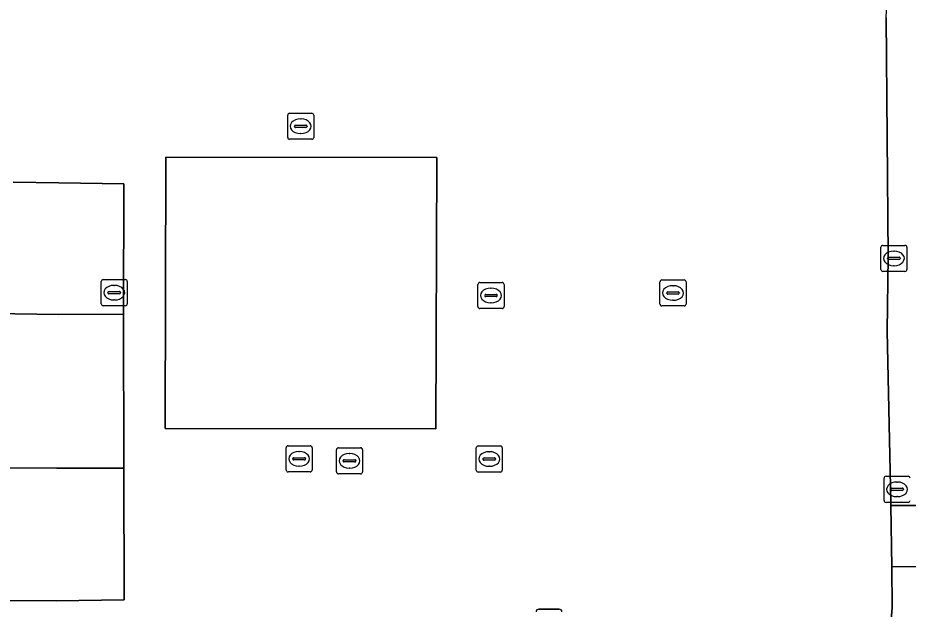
# Model space of a CAD drawing. Extents: x 161477 to 163040, y 383680 to 384871.
# Drawn here: x 162175.76 to 162209.95, y 384394.08 to 384416.8 of the extents above; entities that cross this region are included whole.
import ezdxf

# ---------------------------------------------------------------- set-up
doc = ezdxf.new("R2010")
doc.units = 0
for name, color, linetype in [('IMGEO_Kolk', 7, 'Continuous'), ('IMGEO_Lichtmast', 7, 'Continuous'), ('IMGEO_Pand', 7, 'Continuous'), ('IMGEO_Parkeervlak_open', 7, 'Continuous'), ('IMGEO_Rijbaan_lokaal_open', 7, 'Continuous'), ('IMGEO_Rioolput', 7, 'Continuous'), ('IMGEO_Voetpad_open', 7, 'Continuous')]:
    doc.layers.add(name, color=color, linetype=linetype)

msp = doc.modelspace()

# ---------------------------------------------------------------- linework, layer by layer
at = {"layer": 'IMGEO_Kolk'}
for p, q in [((162186.125, 384412.207), (162186.125, 384413.059)), ((162186.2, 384413.133), (162187.052, 384413.133)), ((162186.613, 384412.913), (162186.638, 384412.913)), ((162187.126, 384413.059), (162187.126, 384412.207)), ((162186.384, 384412.627), (162186.384, 384412.639)), ((162186.822, 384412.59), (162186.424, 384412.59)), ((162186.427, 384412.676), (162186.825, 384412.676)), ((162186.868, 384412.639), (162186.868, 384412.627)), ((162187.052, 384412.133), (162186.2, 384412.133)), ((162186.636, 384412.353), (162186.611, 384412.353)), ((162208.978, 384408.057), (162209.83, 384408.057)), ((162208.903, 384407.131), (162208.903, 384407.983)), ((162209.391, 384407.837), (162209.416, 384407.837)), ((162209.904, 384407.983), (162209.904, 384407.131)), ((162209.162, 384407.551), (162209.162, 384407.563)), ((162209.6, 384407.514), (162209.202, 384407.514)), ((162209.205, 384407.6), (162209.603, 384407.6)), ((162209.646, 384407.563), (162209.646, 384407.551)), ((162209.83, 384407.057), (162208.978, 384407.057)), ((162209.414, 384407.277), (162209.389, 384407.277)), ((162178.963, 384405.814), (162178.963, 384406.666)), ((162179.038, 384406.74), (162179.89, 384406.74)), ((162179.964, 384406.666), (162179.964, 384405.814)), ((162200.422, 384405.802), (162200.422, 384406.654)), ((162200.497, 384406.728), (162201.349, 384406.728)), ((162201.423, 384406.654), (162201.423, 384405.802)), ((162179.451, 384406.52), (162179.476, 384406.52)), ((162193.431, 384405.705), (162193.431, 384406.557)), ((162193.506, 384406.631), (162194.358, 384406.631)), ((162193.919, 384406.411), (162193.944, 384406.411)), ((162194.432, 384406.557), (162194.432, 384405.705)), ((162200.91, 384406.508), (162200.935, 384406.508)), ((162179.222, 384406.234), (162179.222, 384406.246)), ((162179.66, 384406.197), (162179.262, 384406.197)), ((162179.265, 384406.283), (162179.663, 384406.283)), ((162179.706, 384406.246), (162179.706, 384406.234)), ((162193.69, 384406.125), (162193.69, 384406.137)), ((162194.128, 384406.088), (162193.73, 384406.088)), ((162193.733, 384406.174), (162194.131, 384406.174)), ((162194.174, 384406.137), (162194.174, 384406.125)), ((162200.681, 384406.222), (162200.681, 384406.234)), ((162201.119, 384406.185), (162200.721, 384406.185)), ((162200.724, 384406.271), (162201.122, 384406.271)), ((162201.165, 384406.234), (162201.165, 384406.222)), ((162179.89, 384405.74), (162179.038, 384405.74)), ((162179.474, 384405.96), (162179.449, 384405.96)), ((162194.358, 384405.631), (162193.506, 384405.631)), ((162193.942, 384405.851), (162193.917, 384405.851)), ((162201.349, 384405.728), (162200.497, 384405.728)), ((162200.933, 384405.948), (162200.908, 384405.948)), ((162186.064, 384399.431), (162186.064, 384400.283)), ((162186.139, 384400.357), (162186.991, 384400.357)), ((162187.065, 384400.283), (162187.065, 384399.431)), ((162193.366, 384399.424), (162193.366, 384400.276)), ((162193.441, 384400.35), (162194.293, 384400.35)), ((162194.367, 384400.276), (162194.367, 384399.424)), ((162186.323, 384399.851), (162186.323, 384399.863)), ((162186.761, 384399.814), (162186.363, 384399.814)), ((162186.366, 384399.9), (162186.764, 384399.9)), ((162186.552, 384400.137), (162186.577, 384400.137)), ((162186.807, 384399.863), (162186.807, 384399.851)), ((162193.625, 384399.844), (162193.625, 384399.856)), ((162193.668, 384399.893), (162194.066, 384399.893)), ((162193.854, 384400.13), (162193.879, 384400.13)), ((162194.109, 384399.856), (162194.109, 384399.844)), ((162186.575, 384399.577), (162186.55, 384399.577)), ((162194.063, 384399.807), (162193.665, 384399.807)), ((162193.877, 384399.57), (162193.852, 384399.57)), ((162186.991, 384399.357), (162186.139, 384399.357)), ((162194.293, 384399.35), (162193.441, 384399.35)), ((162209.101, 384399.185), (162209.953, 384399.185)), ((162209.026, 384398.259), (162209.026, 384399.111)), ((162209.514, 384398.965), (162209.539, 384398.965)), ((162209.285, 384398.679), (162209.285, 384398.691)), ((162209.723, 384398.642), (162209.325, 384398.642)), ((162209.328, 384398.728), (162209.726, 384398.728)), ((162209.769, 384398.691), (162209.769, 384398.679)), ((162209.953, 384398.185), (162209.101, 384398.185)), ((162209.537, 384398.405), (162209.512, 384398.405))]:
    msp.add_line(p, q, dxfattribs=at)
for points in [[(162186.125, 384412.207), (162186.125, 384413.059)], [(162186.2, 384413.133), (162187.052, 384413.133)], [(162187.126, 384413.059), (162187.126, 384412.207)], [(162187.052, 384412.133), (162186.2, 384412.133)], [(162208.978, 384408.057), (162209.83, 384408.057)], [(162208.903, 384407.131), (162208.903, 384407.983)], [(162209.904, 384407.983), (162209.904, 384407.131)], [(162209.83, 384407.057), (162208.978, 384407.057)], [(162178.963, 384405.814), (162178.963, 384406.666)], [(162179.038, 384406.74), (162179.89, 384406.74)], [(162179.964, 384406.666), (162179.964, 384405.814)], [(162200.422, 384405.802), (162200.422, 384406.654)], [(162200.497, 384406.728), (162201.349, 384406.728)], [(162201.423, 384406.654), (162201.423, 384405.802)], [(162193.431, 384405.705), (162193.431, 384406.557)], [(162193.506, 384406.631), (162194.358, 384406.631)], [(162194.432, 384406.557), (162194.432, 384405.705)], [(162179.89, 384405.74), (162179.038, 384405.74)], [(162194.358, 384405.631), (162193.506, 384405.631)], [(162201.349, 384405.728), (162200.497, 384405.728)], [(162186.064, 384399.431), (162186.064, 384400.283)], [(162186.139, 384400.357), (162186.991, 384400.357)], [(162187.065, 384400.283), (162187.065, 384399.431)], [(162193.366, 384399.424), (162193.366, 384400.276)], [(162193.441, 384400.35), (162194.293, 384400.35)], [(162194.367, 384400.276), (162194.367, 384399.424)], [(162186.991, 384399.357), (162186.139, 384399.357)], [(162194.293, 384399.35), (162193.441, 384399.35)], [(162209.101, 384399.185), (162209.953, 384399.185)], [(162209.026, 384398.259), (162209.026, 384399.111)], [(162209.953, 384398.185), (162209.101, 384398.185)]]:
    msp.add_lwpolyline(points, dxfattribs=at)
for centre, radius, start, end in [((162186.202, 384413.057), 0.0765, 91.552, 178.448), ((162186.202, 384413.057), 0.0765, 91.552, 178.448), ((162187.05, 384413.057), 0.0765, 1.552, 88.448), ((162187.05, 384413.057), 0.0765, 1.552, 88.448), ((162186.424, 384412.636), 0.0403, 85.8775, 175.7526), ((162186.421, 384412.626), 0.0366, 178.938, 274.7102), ((162186.825, 384412.633), 0.043, 264.8664, 352.4533), ((162186.829, 384412.638), 0.0386, 1.7309, 96.639), ((162186.202, 384412.209), 0.0765, 181.552, 268.448), ((162186.202, 384412.209), 0.0765, 181.552, 268.448), ((162187.05, 384412.209), 0.0765, 271.552, 358.448), ((162187.05, 384412.209), 0.0765, 271.552, 358.448), ((162208.98, 384407.981), 0.0765, 91.552, 178.448), ((162208.98, 384407.981), 0.0765, 91.552, 178.448), ((162209.828, 384407.981), 0.0765, 1.552, 88.448), ((162209.828, 384407.981), 0.0765, 1.552, 88.448), ((162209.202, 384407.56), 0.0403, 85.8775, 175.7526), ((162209.199, 384407.55), 0.0366, 178.938, 274.7102), ((162209.603, 384407.557), 0.043, 264.8664, 352.4533), ((162209.607, 384407.562), 0.0386, 1.7309, 96.639), ((162208.98, 384407.133), 0.0765, 181.552, 268.448), ((162208.98, 384407.133), 0.0765, 181.552, 268.448), ((162209.828, 384407.133), 0.0765, 271.552, 358.448), ((162209.828, 384407.133), 0.0765, 271.552, 358.448), ((162179.04, 384406.664), 0.0765, 91.552, 178.448), ((162179.04, 384406.664), 0.0765, 91.552, 178.448), ((162179.888, 384406.664), 0.0765, 1.552, 88.448), ((162179.888, 384406.664), 0.0765, 1.552, 88.448), ((162200.499, 384406.652), 0.0765, 91.552, 178.448), ((162200.499, 384406.652), 0.0765, 91.552, 178.448), ((162201.347, 384406.652), 0.0765, 1.552, 88.448), ((162201.347, 384406.652), 0.0765, 1.552, 88.448), ((162193.508, 384406.555), 0.0765, 91.552, 178.448), ((162193.508, 384406.555), 0.0765, 91.552, 178.448), ((162194.356, 384406.555), 0.0765, 1.552, 88.448), ((162194.356, 384406.555), 0.0765, 1.552, 88.448), ((162179.262, 384406.243), 0.0403, 85.8775, 175.7526), ((162179.259, 384406.233), 0.0366, 178.938, 274.7102), ((162179.663, 384406.24), 0.043, 264.8664, 352.4533), ((162179.667, 384406.245), 0.0386, 1.7309, 96.639), ((162193.73, 384406.134), 0.0403, 85.8775, 175.7526), ((162193.727, 384406.124), 0.0366, 178.938, 274.7102), ((162194.131, 384406.131), 0.043, 264.8664, 352.4533), ((162194.135, 384406.136), 0.0386, 1.7309, 96.639), ((162200.721, 384406.231), 0.0403, 85.8775, 175.7526), ((162200.718, 384406.221), 0.0366, 178.938, 274.7102), ((162201.122, 384406.228), 0.043, 264.8664, 352.4533), ((162201.126, 384406.233), 0.0386, 1.7309, 96.639), ((162179.04, 384405.816), 0.0765, 181.552, 268.448), ((162179.04, 384405.816), 0.0765, 181.552, 268.448), ((162179.888, 384405.816), 0.0765, 271.552, 358.448), ((162179.888, 384405.816), 0.0765, 271.552, 358.448), ((162193.508, 384405.707), 0.0765, 181.552, 268.448), ((162193.508, 384405.707), 0.0765, 181.552, 268.448), ((162194.356, 384405.707), 0.0765, 271.552, 358.448), ((162194.356, 384405.707), 0.0765, 271.552, 358.448), ((162200.499, 384405.804), 0.0765, 181.552, 268.448), ((162200.499, 384405.804), 0.0765, 181.552, 268.448), ((162201.347, 384405.804), 0.0765, 271.552, 358.448), ((162201.347, 384405.804), 0.0765, 271.552, 358.448), ((162186.141, 384400.281), 0.0765, 91.552, 178.448), ((162186.141, 384400.281), 0.0765, 91.552, 178.448), ((162186.989, 384400.281), 0.0765, 1.552, 88.448), ((162186.989, 384400.281), 0.0765, 1.552, 88.448), ((162193.443, 384400.274), 0.0765, 91.552, 178.448), ((162193.443, 384400.274), 0.0765, 91.552, 178.448), ((162194.291, 384400.274), 0.0765, 1.552, 88.448), ((162194.291, 384400.274), 0.0765, 1.552, 88.448), ((162186.363, 384399.86), 0.0403, 85.8775, 175.7526), ((162186.36, 384399.85), 0.0366, 178.938, 274.7102), ((162186.764, 384399.857), 0.043, 264.8664, 352.4533), ((162186.768, 384399.862), 0.0386, 1.7309, 96.639), ((162193.665, 384399.853), 0.0403, 85.8775, 175.7526), ((162193.662, 384399.843), 0.0366, 178.938, 274.7102), ((162194.066, 384399.85), 0.043, 264.8664, 352.4533), ((162194.07, 384399.855), 0.0386, 1.7309, 96.639), ((162186.141, 384399.433), 0.0765, 181.552, 268.448), ((162186.141, 384399.433), 0.0765, 181.552, 268.448), ((162186.989, 384399.433), 0.0765, 271.552, 358.448), ((162186.989, 384399.433), 0.0765, 271.552, 358.448), ((162193.443, 384399.426), 0.0765, 181.552, 268.448), ((162193.443, 384399.426), 0.0765, 181.552, 268.448), ((162194.291, 384399.426), 0.0765, 271.552, 358.448), ((162194.291, 384399.426), 0.0765, 271.552, 358.448), ((162209.103, 384399.109), 0.0765, 91.552, 178.448), ((162209.103, 384399.109), 0.0765, 91.552, 178.448), ((162209.951, 384399.109), 0.0765, 1.552, 88.448), ((162209.951, 384399.109), 0.0765, 1.552, 88.448), ((162209.325, 384398.688), 0.0403, 85.8775, 175.7526), ((162209.322, 384398.678), 0.0366, 178.938, 274.7102), ((162209.726, 384398.685), 0.043, 264.8664, 352.4533), ((162209.73, 384398.69), 0.0386, 1.7309, 96.639), ((162209.103, 384398.261), 0.0765, 181.552, 268.448), ((162209.103, 384398.261), 0.0765, 181.552, 268.448), ((162209.951, 384398.261), 0.0765, 271.552, 358.448), ((162209.951, 384398.261), 0.0765, 271.552, 358.448)]:
    msp.add_arc(centre, radius, start, end, dxfattribs=at)
for centre, major_axis, ratio, start_param, end_param in [((162186.612, 384412.633), (-0.387, 0.002), 0.722429, 4.712389, 7.853982), ((162186.637, 384412.633), (-0.39, 0.002), 0.717154, 1.570796, 4.712389), ((162209.39, 384407.557), (-0.387, 0.002), 0.722429, 4.712389, 7.853982), ((162209.415, 384407.557), (-0.39, 0.002), 0.717154, 1.570796, 4.712389), ((162179.45, 384406.24), (-0.387, 0.002), 0.722429, 4.712389, 7.853982), ((162179.475, 384406.24), (-0.39, 0.002), 0.717154, 1.570796, 4.712389), ((162193.918, 384406.131), (-0.387, 0.002), 0.722429, 4.712389, 7.853982), ((162193.943, 384406.131), (-0.39, 0.002), 0.717154, 1.570796, 4.712389), ((162200.909, 384406.228), (-0.387, 0.002), 0.722429, 4.712389, 7.853982), ((162200.934, 384406.228), (-0.39, 0.002), 0.717154, 1.570796, 4.712389), ((162186.551, 384399.857), (-0.387, 0.002), 0.722429, 4.712389, 7.853982), ((162186.576, 384399.857), (-0.39, 0.002), 0.717154, 1.570796, 4.712389), ((162193.853, 384399.85), (-0.387, 0.002), 0.722429, 4.712389, 7.853982), ((162193.878, 384399.85), (-0.39, 0.002), 0.717154, 1.570796, 4.712389), ((162209.513, 384398.685), (-0.387, 0.002), 0.722429, 4.712389, 7.853982), ((162209.538, 384398.685), (-0.39, 0.002), 0.717154, 1.570796, 4.712389)]:
    msp.add_ellipse(centre, major_axis=major_axis, ratio=ratio, start_param=start_param, end_param=end_param, dxfattribs=at)
at = {"layer": 'IMGEO_Lichtmast'}
for p, q in [((162195.765, 384394.08), (162196.555, 384394.08)), ((162196.555, 384394.08), (162195.765, 384394.08))]:
    msp.add_line(p, q, dxfattribs=at)
for centre, start, end in [((162195.765, 384393.98), 90, 180), ((162195.765, 384393.98), 90, 180), ((162196.555, 384393.98), 0, 90), ((162196.555, 384393.98), 360, 90)]:
    msp.add_arc(centre, 0.1, start, end, dxfattribs=at)
at = {"layer": 'IMGEO_Pand'}
msp.add_lwpolyline([(162191.818, 384401.003), (162191.849, 384411.435), (162181.446, 384411.452), (162181.415, 384401.02)], close=True, dxfattribs=at)
at = {"layer": 'IMGEO_Parkeervlak_open'}
for points in [[(162174.802, 384405.441), (162177.319, 384405.404), (162179.816, 384405.415), (162179.83, 384410.421), (162177.34, 384410.463), (162175.578, 384410.481)], [(162174.77, 384394.418), (162177.237, 384394.402), (162179.84, 384394.442), (162179.835, 384399.502), (162177.261, 384399.498), (162174.793, 384399.515)]]:
    msp.add_lwpolyline(points, dxfattribs=at)
at = {"layer": 'IMGEO_Rijbaan_lokaal_open'}
for points in [[(162209.102, 384416.8), (162209.181, 384407.635), (162209.149, 384404.756), (162209.288, 384398.192), (162209.29, 384398.06), (162213.335, 384398.066), (162213.334, 384398.208)], [(162174.793, 384399.515), (162177.261, 384399.498), (162179.835, 384399.502), (162179.816, 384405.415), (162177.319, 384405.404), (162174.802, 384405.441)], [(162213.404, 384390.216), (162213.418, 384391.697), (162213.352, 384395.716), (162209.319, 384395.71), (162209.339, 384394.144), (162209.143, 384391.738)]]:
    msp.add_lwpolyline(points, dxfattribs=at)
msp.add_lwpolyline([(162213.335, 384398.066), (162209.29, 384398.06), (162209.319, 384395.71), (162213.352, 384395.716)], close=True, dxfattribs=at)
msp.add_arc((162199.565, 384417.524), 9.565, 355.6592, 48.215, dxfattribs=at)
at = {"layer": 'IMGEO_Rioolput'}
for p, q in [((162187.999, 384399.354), (162187.999, 384400.206)), ((162188.074, 384400.28), (162188.926, 384400.28)), ((162189, 384400.206), (162189, 384399.354)), ((162188.301, 384399.823), (162188.699, 384399.823)), ((162188.487, 384400.06), (162188.512, 384400.06)), ((162188.258, 384399.774), (162188.258, 384399.786)), ((162188.696, 384399.737), (162188.298, 384399.737)), ((162188.51, 384399.5), (162188.485, 384399.5)), ((162188.742, 384399.786), (162188.742, 384399.774)), ((162188.926, 384399.28), (162188.074, 384399.28))]:
    msp.add_line(p, q, dxfattribs=at)
for points in [[(162187.999, 384399.354), (162187.999, 384400.206)], [(162188.074, 384400.28), (162188.926, 384400.28)], [(162189, 384400.206), (162189, 384399.354)], [(162188.926, 384399.28), (162188.074, 384399.28)]]:
    msp.add_lwpolyline(points, dxfattribs=at)
for centre, radius, start, end in [((162188.076, 384400.204), 0.0765, 91.552, 178.448), ((162188.076, 384400.204), 0.0765, 91.552, 178.448), ((162188.924, 384400.204), 0.0765, 1.552, 88.448), ((162188.924, 384400.204), 0.0765, 1.552, 88.448), ((162188.298, 384399.783), 0.0403, 85.8775, 175.7526), ((162188.703, 384399.785), 0.0386, 1.7309, 96.639), ((162188.295, 384399.773), 0.0366, 178.938, 274.7102), ((162188.699, 384399.78), 0.043, 264.8664, 352.4533), ((162188.076, 384399.356), 0.0765, 181.552, 268.448), ((162188.076, 384399.356), 0.0765, 181.552, 268.448), ((162188.924, 384399.356), 0.0765, 271.552, 358.448), ((162188.924, 384399.356), 0.0765, 271.552, 358.448)]:
    msp.add_arc(centre, radius, start, end, dxfattribs=at)
for centre, major_axis, ratio, start_param, end_param in [((162188.486, 384399.78), (-0.387, 0.002), 0.722429, 4.712389, 7.853982), ((162188.511, 384399.78), (-0.39, 0.002), 0.717154, 1.570796, 4.712389)]:
    msp.add_ellipse(centre, major_axis=major_axis, ratio=ratio, start_param=start_param, end_param=end_param, dxfattribs=at)
at = {"layer": 'IMGEO_Voetpad_open'}
for points in [[(162209.143, 384391.738), (162209.339, 384394.144), (162209.319, 384395.71), (162209.29, 384398.06), (162209.288, 384398.192), (162209.149, 384404.756), (162209.181, 384407.635), (162209.102, 384416.8)], [(162175.578, 384410.481), (162177.34, 384410.463), (162179.83, 384410.421), (162179.816, 384405.415), (162179.835, 384399.502), (162179.84, 384394.442), (162177.237, 384394.402), (162174.77, 384394.418)]]:
    msp.add_lwpolyline(points, dxfattribs=at)
msp.add_lwpolyline([(162181.415, 384401.02), (162181.446, 384411.452), (162191.849, 384411.435), (162191.818, 384401.003)], close=True, dxfattribs=at)
msp.add_arc((162199.565, 384417.524), 9.565, 355.6592, 48.215, dxfattribs=at)

doc.saveas('drawing.dxf')
